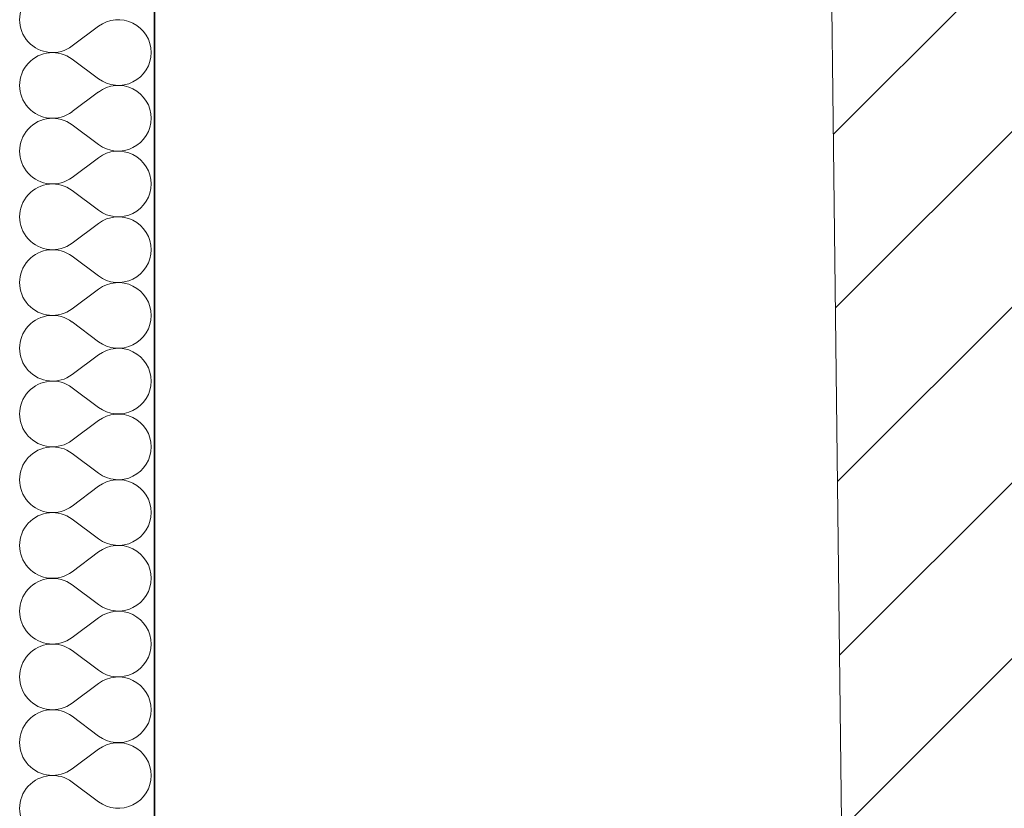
# Model space of a CAD drawing. Header units: millimetres. Extents: x 42175 to 97175, y 10092 to 468192.
# Tile 292 of 451: x 82665 to 84091, y 233034 to 234177. Entities that reach past the tile are written whole.
import ezdxf

# ---------------------------------------------------------------- set-up
doc = ezdxf.new("R2010")
doc.units = ezdxf.units.MM
doc.layers.add('- A - ocieplenie', color=8, linetype='Continuous')

# ---------------------------------------------------------------- blocks, each defined once
blk = doc.blocks.new('*X17')
at = {"layer": '- A - ocieplenie', "linetype": 'Continuous', "lineweight": 13, "ltscale": 100}
for p, q in [((49898.5, 246670.6), (49936.6, 246699.2)), ((49898.5, 246651.5), (49936.6, 246623)), ((49898.5, 246575.4), (49936.6, 246603.9)), ((49898.5, 246556.3), (49936.6, 246527.7)), ((49898.5, 246480.1), (49936.6, 246508.7)), ((49898.5, 246461.1), (49936.6, 246432.5)), ((49898.5, 246384.9), (49936.6, 246413.4)), ((49898.5, 246365.8), (49936.6, 246337.3)), ((49898.5, 246289.6), (49936.6, 246318.2)), ((49898.5, 246270.6), (49936.6, 246242)), ((49898.5, 246194.4), (49936.6, 246223)), ((49898.5, 246175.4), (49936.6, 246146.8)), ((49898.5, 246099.2), (49936.6, 246127.7)), ((49898.5, 246080.1), (49936.6, 246051.5)), ((49898.5, 246003.9), (49936.6, 246032.5)), ((49898.5, 245984.9), (49936.6, 245956.3)), ((49898.5, 245908.7), (49936.6, 245937.3)), ((49898.5, 245889.6), (49936.6, 245861.1)), ((49898.5, 245813.4), (49936.6, 245842)), ((49898.5, 245794.4), (49936.6, 245765.8)), ((49898.5, 245718.2), (49936.6, 245746.8)), ((49898.5, 245699.2), (49936.6, 245670.6)), ((49898.5, 245623), (49936.6, 245651.5)), ((49898.5, 245603.9), (49936.6, 245575.4))]:
    blk.add_line(p, q, dxfattribs=at)
for centre, start, end in [((49869.9, 246708.7), 53.1301, 306.8699), ((49965.2, 246661.1), 0, 126.8699), ((49869.9, 246613.4), 53.1301, 306.8699), ((49965.2, 246661.1), 233.1301, 0), ((49965.2, 246565.8), 0, 126.8699), ((49869.9, 246518.2), 53.1301, 306.8699), ((49965.2, 246565.8), 233.1301, 0), ((49965.2, 246470.6), 0, 126.8699), ((49869.9, 246423), 53.1301, 306.8699), ((49965.2, 246470.6), 233.1301, 0), ((49965.2, 246375.4), 0, 126.8699), ((49869.9, 246327.7), 53.1301, 306.8699), ((49965.2, 246375.4), 233.1301, 0), ((49965.2, 246280.1), 0, 126.8699), ((49869.9, 246232.5), 53.1301, 306.8699), ((49965.2, 246280.1), 233.1301, 0), ((49965.2, 246184.9), 0, 126.8699), ((49869.9, 246137.3), 53.1301, 306.8699), ((49965.2, 246184.9), 233.1301, 0), ((49965.2, 246089.6), 0, 126.8699), ((49869.9, 246042), 53.1301, 306.8699), ((49965.2, 246089.6), 233.1301, 0), ((49965.2, 245994.4), 0, 126.8699), ((49869.9, 245946.8), 53.1301, 306.8699), ((49965.2, 245994.4), 233.1301, 0), ((49965.2, 245899.2), 0, 126.8699), ((49869.9, 245851.5), 53.1301, 306.8699), ((49965.2, 245899.2), 233.1301, 0), ((49965.2, 245803.9), 0, 126.8699), ((49869.9, 245756.3), 53.1301, 306.8699), ((49965.2, 245803.9), 233.1301, 0), ((49965.2, 245708.7), 0, 126.8699), ((49869.9, 245661.1), 53.1301, 306.8699), ((49965.2, 245708.7), 233.1301, 0), ((49965.2, 245613.4), 0, 126.8699), ((49869.9, 245565.8), 53.1301, 306.8699), ((49965.2, 245613.4), 233.1301, 0)]:
    blk.add_arc(centre, 47.6, start, end, dxfattribs=at)

msp = doc.modelspace()

# ---------------------------------------------------------------- hatches: boundary and pattern name
at = {"linetype": 'Continuous', "lineweight": 15}
h = msp.add_hatch(dxfattribs=at)
h.set_pattern_fill('Bloczki_ceramiczne_0004', color=8, style=0, pattern_type=2)
h.set_pattern_definition([(45, (-175208.59, 520986.62), (-127.27922, 127.27922), [])])
h.paths.add_polyline_path([(83678.8, 247863.9), (83869, 231875.6), (84009.9, 231678.5), (86631.9, 231672.5), (86631.9, 247847.6)])

# ---------------------------------------------------------------- linework, layer by layer
at = {"layer": '- A - ocieplenie', "color": 8, "linetype": 'Continuous', "lineweight": 35, "ltscale": 100, "flags": 128}
msp.add_lwpolyline([(82860, 232378.9), (82860, 244958.9)], dxfattribs=at)
at = {"color": 8, "linetype": 'Continuous', "lineweight": 13, "ltscale": 100, "flags": 128}
msp.add_lwpolyline([(83678.8, 247863.9), (83869, 231875.6), (84009.9, 231678.5), (86631.9, 231672.5), (86631.9, 247847.6)], close=True, dxfattribs=at)

# ---------------------------------------------------------------- block references
at = {"color": 8, "linetype": 'Continuous', "lineweight": 20, "ltscale": 100}
msp.add_blockref('*X17', (32842.4, -12531.6), dxfattribs=at)

doc.saveas('drawing.dxf')
